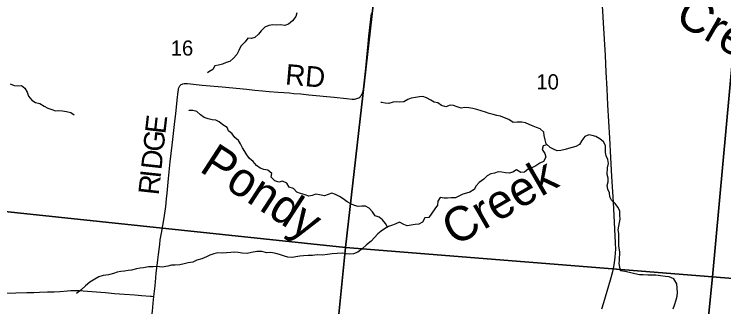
# Model space of a CAD drawing. Extents: x 1410790 to 1770854, y 566777 to 831614.
# Drawn here: x 1585877 to 1596228, y 730208 to 734476 of the extents above; entities that cross this region are included whole.
import ezdxf

# ---------------------------------------------------------------- set-up
doc = ezdxf.new("R2010")
doc.units = 0
for name, color, linetype in [('GM_X_County_Road', 7, 'Continuous'), ('GM_X_Minor_River', 7, 'Continuous'), ('GM_X_Minor_River_Text', 7, 'Continuous'), ('GM_X_Section', 7, 'Continuous'), ('GM_X_Section_Text', 7, 'Continuous'), ('GM_X_Township_Road', 7, 'Continuous'), ('GM_X_Township_Road_Text', 7, 'Continuous')]:
    doc.layers.add(name, color=color, linetype=linetype)

msp = doc.modelspace()

# ---------------------------------------------------------------- linework, layer by layer
at = {"layer": 'GM_X_County_Road'}
msp.add_lwpolyline([(1594451, 730178), (1594478, 730271), (1594574, 730602), (1594607, 730725), (1594624, 730790), (1594636, 730855), (1594644, 730925), (1594649, 730994), (1594651, 731045), (1594649, 731143), (1594640, 731339), (1594619, 731736), (1594597, 732108), (1594581, 732387), (1594565, 732669), (1594538, 733156), (1594525, 733385), (1594513, 733630), (1594500, 733875), (1594472, 734348), (1594462, 734520), (1594446, 734808), (1594432, 735063), (1594430, 735117)], dxfattribs=at)
at = {"layer": 'GM_X_Minor_River'}
for points in [[(1590000, 734495), (1589983, 734444), (1589937, 734381), (1589880, 734332), (1589825, 734313), (1589759, 734319), (1589701, 734318), (1589649, 734323), (1589591, 734313), (1589532, 734286), (1589479, 734235), (1589441, 734184), (1589386, 734137), (1589336, 734124), (1589284, 734126), (1589244, 734073), (1589185, 734010), (1589155, 733946), (1589124, 733887), (1589078, 733834), (1589023, 733785), (1588970, 733770), (1588916, 733748), (1588857, 733733), (1588805, 733722), (1588774, 733671), (1588715, 733636), (1588694, 733621)], [(1585819, 733458), (1585878, 733437), (1585932, 733433), (1585982, 733438), (1586034, 733399), (1586064, 733340), (1586087, 733279), (1586133, 733220), (1586187, 733188), (1586249, 733175), (1586314, 733135), (1586369, 733106), (1586427, 733088), (1586478, 733065), (1586529, 733072), (1586583, 733066), (1586642, 733057), (1586702, 733044), (1586749, 733006)], [(1594699, 731223), (1594695, 731277), (1594688, 731330), (1594695, 731384), (1594707, 731436), (1594714, 731488), (1594711, 731546), (1594711, 731606), (1594682, 731661), (1594645, 731716), (1594592, 731763), (1594564, 731814), (1594559, 731870), (1594538, 731923), (1594527, 731976), (1594543, 732033), (1594540, 732084), (1594525, 732136), (1594532, 732236), (1594545, 732300), (1594537, 732358), (1594512, 732409), (1594501, 732460), (1594500, 732510), (1594502, 732560), (1594471, 732615), (1594418, 732658), (1594363, 732690), (1594309, 732709), (1594257, 732714), (1594202, 732690), (1594155, 732635), (1594121, 732577), (1594068, 732544), (1594014, 732530), (1593964, 732519), (1593913, 732504), (1593849, 732488), (1593796, 732485), (1593745, 732508), (1593693, 732534), (1593637, 732583), (1593624, 732642), (1593609, 732706), (1593603, 732756), (1593550, 732804), (1593498, 732821), (1593447, 732844), (1593389, 732868), (1593333, 732891), (1593282, 732903), (1593215, 732900), (1593153, 732898), (1593092, 732939), (1593027, 732965), (1592971, 732988), (1592915, 732998), (1592863, 733011), (1592804, 733027), (1592752, 733048), (1592689, 733068), (1592623, 733085), (1592565, 733101), (1592509, 733108), (1592451, 733114), (1592399, 733107), (1592337, 733124), (1592286, 733144), (1592234, 733149), (1592171, 733126), (1592111, 733144), (1592058, 733183), (1592004, 733195), (1591953, 733222), (1591892, 733256), (1591838, 733277), (1591788, 733270), (1591729, 733260), (1591669, 733251), (1591618, 733232), (1591561, 733198), (1591503, 733195), (1591453, 733198), (1591403, 733195), (1591344, 733173), (1591288, 733176), (1591235, 733189), (1591223, 733198)], [(1591320, 731368), (1591292, 731425), (1591251, 731476), (1591200, 731513), (1591144, 731535), (1591103, 731594), (1591053, 731649), (1590999, 731675), (1590949, 731674), (1590893, 731673), (1590839, 731687), (1590788, 731708), (1590734, 731741), (1590677, 731783), (1590622, 731816), (1590565, 731848), (1590509, 731865), (1590404, 731828), (1590332, 731840), (1590276, 731851), (1590225, 731830), (1590175, 731823), (1590120, 731841), (1590054, 731860), (1590002, 731882), (1589949, 731935), (1589888, 731951), (1589855, 732010), (1589792, 732039), (1589737, 732027), (1589680, 732044), (1589623, 732100), (1589634, 732153), (1589575, 732201), (1589517, 732212), (1589466, 732232), (1589413, 732271), (1589364, 732325), (1589311, 732372), (1589268, 732423), (1589239, 732474), (1589206, 732527), (1589180, 732584), (1589151, 732635), (1589096, 732678), (1589057, 732729), (1589004, 732775), (1588985, 732825), (1588922, 732863), (1588869, 732904), (1588816, 732930), (1588766, 732933), (1588708, 732950), (1588648, 732968), (1588593, 733009), (1588540, 733057), (1588484, 733070), (1588428, 733072), (1588424, 733074)], [(1593649, 732572), (1593592, 732556), (1593576, 732502), (1593615, 732445), (1593630, 732391), (1593596, 732329), (1593543, 732303), (1593486, 732264), (1593430, 732237), (1593377, 732220), (1593322, 732174), (1593268, 732169), (1593204, 732205), (1593150, 732172), (1593097, 732157), (1593045, 732164), (1592989, 732172), (1592937, 732175), (1592881, 732158), (1592830, 732149), (1592777, 732119), (1592726, 732068), (1592661, 732021), (1592614, 731970), (1592588, 731917), (1592523, 731878), (1592473, 731867), (1592420, 731853), (1592365, 731820), (1592313, 731799), (1592253, 731799), (1592198, 731792), (1592148, 731793), (1592090, 731803), (1592055, 731747), (1592054, 731691), (1592014, 731636), (1591967, 731575), (1591923, 731510), (1591865, 731505), (1591831, 731444), (1591780, 731413), (1591726, 731408), (1591668, 731398), (1591611, 731387), (1591560, 731410), (1591498, 731440), (1591444, 731419), (1591393, 731398), (1591339, 731380), (1591280, 731343), (1591229, 731310), (1591181, 731274)], [(1591181, 731274), (1591083, 731167), (1591018, 731112), (1590954, 731052), (1590890, 731003), (1590826, 730981), (1590772, 730975), (1590720, 730980), (1590664, 730990), (1590588, 730985), (1590514, 730979), (1590446, 730970), (1590372, 730962), (1590296, 730965), (1590228, 730955), (1590164, 730956), (1590096, 730952), (1590042, 730947), (1589986, 730935), (1589936, 730925), (1589870, 730930), (1589819, 730946), (1589747, 730973), (1589691, 730987), (1589621, 730998), (1589561, 730996), (1589487, 731015), (1589418, 731015), (1589338, 730998), (1589276, 730986), (1589204, 730989), (1589146, 730999), (1589090, 731006), (1589036, 731002), (1588972, 730995), (1588912, 730991), (1588846, 730994), (1588790, 730980), (1588732, 730962), (1588680, 730937), (1588612, 730907), (1588542, 730886), (1588482, 730860), (1588412, 730847), (1588358, 730835), (1588292, 730821), (1588226, 730814), (1588172, 730814), (1588118, 730801), (1588034, 730787), (1587958, 730794), (1587904, 730792), (1587836, 730789), (1587764, 730777), (1587712, 730770), (1587662, 730760), (1587590, 730744), (1587538, 730739), (1587484, 730727), (1587432, 730722), (1587380, 730714), (1587324, 730692), (1587252, 730675), (1587176, 730665), (1587112, 730644), (1587054, 730612), (1586981, 730569), (1586915, 730513), (1586849, 730452), (1586784, 730402)], [(1595489, 730176), (1595508, 730232), (1595532, 730308), (1595547, 730364), (1595553, 730418), (1595550, 730478), (1595542, 730544), (1595499, 730614), (1595429, 730643), (1595377, 730649), (1595305, 730658), (1595235, 730668), (1595170, 730671), (1595118, 730669), (1595050, 730672), (1594996, 730672), (1594930, 730689), (1594854, 730707), (1594784, 730722), (1594721, 730732), (1594710, 730788), (1594701, 730838), (1594708, 730890), (1594709, 731012), (1594697, 731091), (1594699, 731223)]]:
    msp.add_lwpolyline(points, dxfattribs=at)
at = {"layer": 'GM_X_Section'}
for points in [[(1585962, 736953), (1591325, 736493), (1590710, 731075), (1585324, 731643)], [(1591325, 736493), (1596559, 736055), (1596065, 730644), (1590710, 731075)], [(1596559, 736055), (1601918, 735637), (1601353, 730212), (1596065, 730644)], [(1585324, 731643), (1590710, 731075), (1590180, 725772), (1584812, 726254)], [(1590710, 731075), (1596065, 730644), (1595530, 725299), (1590180, 725772)], [(1596065, 730644), (1601353, 730212), (1600850, 724846), (1600834, 724846), (1595530, 725299)]]:
    msp.add_lwpolyline(points, close=True, dxfattribs=at)
at = {"layer": 'GM_X_Township_Road'}
for points in [[(1587914, 730357), (1587932, 730516), (1587944, 730630), (1587950, 730696), (1587962, 730810), (1587971, 730892), (1587981, 730973), (1587999, 731119), (1588008, 731184), (1588023, 731281), (1588043, 731394), (1588058, 731475), (1588069, 731539), (1588079, 731604), (1588087, 731670), (1588098, 731784), (1588106, 731865), (1588128, 732078), (1588154, 732323), (1588181, 732567), (1588190, 732649), (1588220, 732910), (1588233, 733024), (1588254, 733220), (1588268, 733350), (1588272, 733373), (1588275, 733391), (1588281, 733410), (1588286, 733422), (1588293, 733431), (1588301, 733440), (1588313, 733449), (1588326, 733456), (1588338, 733461), (1588355, 733464), (1588375, 733464), (1588405, 733463), (1588617, 733441), (1588912, 733415), (1589271, 733381), (1589386, 733370), (1589500, 733358), (1589597, 733348), (1589728, 733339), (1589810, 733334), (1589891, 733327), (1589957, 733321), (1590058, 733313), (1590175, 733302), (1590545, 733266), (1590724, 733247), (1590806, 733239), (1590823, 733238), (1590839, 733238), (1590859, 733240), (1590876, 733245), (1590890, 733251), (1590903, 733257), (1590918, 733267), (1590927, 733275), (1590934, 733283), (1590944, 733297), (1590952, 733312), (1590959, 733327), (1590962, 733339), (1590966, 733357), (1590970, 733381), (1590976, 733428), (1591004, 733688), (1591026, 733898), (1591041, 734044), (1591052, 734158), (1591069, 734322), (1591087, 734485)], [(1585769, 730406), (1585901, 730410), (1586060, 730415), (1586163, 730418), (1586245, 730422), (1586360, 730426), (1586458, 730427), (1586540, 730432), (1586654, 730443), (1586703, 730446), (1586752, 730447), (1586818, 730444), (1587009, 730431), (1587210, 730415), (1587341, 730404), (1587488, 730392), (1587635, 730382), (1587733, 730374), (1587864, 730362), (1587880, 730361), (1587914, 730357)], [(1587702, 728140), (1587699, 728147), (1587696, 728157), (1587695, 728165), (1587694, 728175), (1587695, 728187), (1587706, 728284), (1587718, 728396), (1587731, 728525), (1587732, 728541), (1587757, 728829), (1587762, 728889), (1587768, 728949), (1587806, 729292), (1587815, 729390), (1587850, 729716), (1587866, 729879), (1587875, 729961), (1587884, 730074), (1587892, 730143), (1587904, 730260), (1587914, 730357)]]:
    msp.add_lwpolyline(points, dxfattribs=at)

# ---------------------------------------------------------------- texts
at = {"layer": 'GM_X_Minor_River_Text'}
for s, height, rotation, p in [('Creek', 500, 330.0052, (1595494, 734366)), ('Pondy', 499.9, 327.0157, (1588562, 732195)), ('Creek', 500, 30.0001, (1592305, 731083))]:
    msp.add_text(s, height=height, rotation=rotation, dxfattribs=at).set_placement(p)
at = {"layer": 'GM_X_Section_Text'}
for s, p in [('16', (1588160, 733872)), ('10', (1593493, 733379))]:
    msp.add_text(s, height=221, rotation=0, dxfattribs=at).set_placement(p)
at = {"layer": 'GM_X_Township_Road_Text'}
for s, rotation, p in [('RD', 355.0739, (1589823, 733452)), ('E', 83.4331, (1588081, 732721)), ('G', 83.7732, (1588052, 732459)), ('D', 83.7877, (1588024, 732197)), ('I', 83.7878, (1588010, 732074)), ('R', 83.7861, (1587984, 731829))]:
    msp.add_text(s, height=300, rotation=rotation, dxfattribs=at).set_placement(p)

doc.saveas('drawing.dxf')
